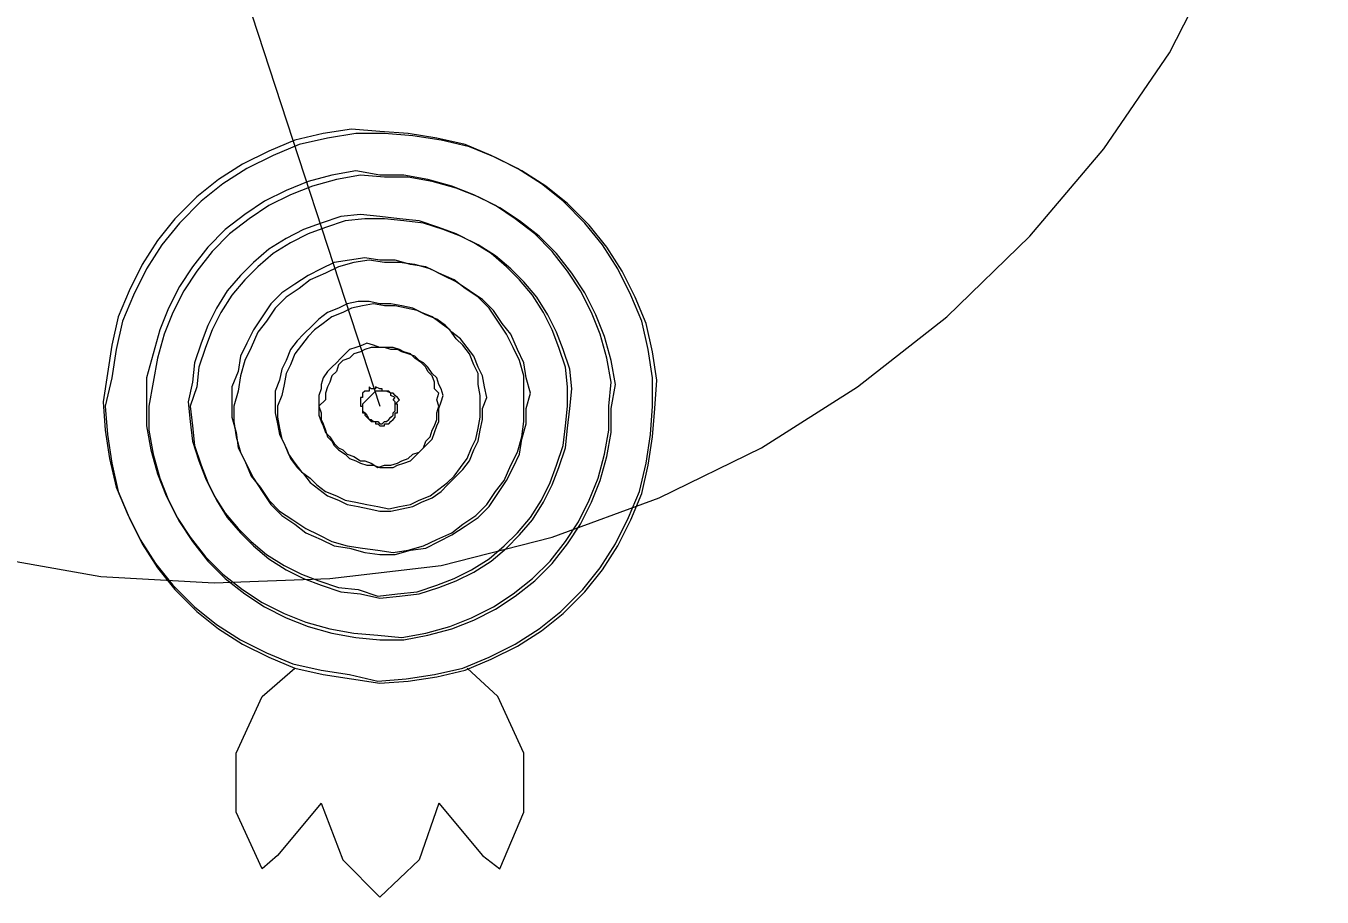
# Model space of a CAD drawing. Extents: x -783064 to -782702, y -1007904 to -1007145.
# Drawn here: x -782953.02 to -782952.426, y -1007183.642 to -1007183.243 of the extents above; entities that cross this region are included whole.
import ezdxf

# ---------------------------------------------------------------- set-up
doc = ezdxf.new("R2010")
doc.units = 0
doc.header["$LTSCALE"] = 0.4
for name, color, linetype, lineweight in [('14', 7, 'Continuous', 13), ('47', 7, 'Continuous', 13), ('9', 7, 'Continuous', 13)]:
    doc.layers.add(name, color=color, linetype=linetype, lineweight=lineweight)

msp = doc.modelspace()

# ---------------------------------------------------------------- linework, layer by layer
at = {"layer": '14'}
msp.add_line((-782952.93, -1007183.197), (-782952.858, -1007183.417), dxfattribs=at)
at = {"layer": '47'}
msp.add_lwpolyline([(-782953.037, -1007183.486), (-782952.986, -1007183.495), (-782952.934, -1007183.498), (-782952.881, -1007183.496), (-782952.83, -1007183.49), (-782952.779, -1007183.477), (-782952.73, -1007183.459), (-782952.683, -1007183.436), (-782952.639, -1007183.408), (-782952.598, -1007183.376), (-782952.56, -1007183.339), (-782952.526, -1007183.299), (-782952.496, -1007183.255), (-782952.473, -1007183.21), (-782952.453, -1007183.161), (-782952.438, -1007183.11), (-782952.429, -1007183.059), (-782952.426, -1007183.007), (-782952.428, -1007182.954), (-782952.435, -1007182.903), (-782952.447, -1007182.852), (-782952.465, -1007182.803)], dxfattribs=at)
at = {"layer": '9'}
for points in [[(-782952.858, -1007183.291), (-782952.871, -1007183.29), (-782952.884, -1007183.292), (-782952.897, -1007183.295), (-782952.909, -1007183.3), (-782952.921, -1007183.306), (-782952.932, -1007183.313), (-782952.942, -1007183.321), (-782952.952, -1007183.331), (-782952.96, -1007183.341), (-782952.967, -1007183.352), (-782952.973, -1007183.364), (-782952.978, -1007183.376), (-782952.981, -1007183.389), (-782952.983, -1007183.402), (-782952.985, -1007183.415), (-782952.984, -1007183.428), (-782952.982, -1007183.441), (-782952.979, -1007183.454), (-782952.974, -1007183.466), (-782952.968, -1007183.478), (-782952.961, -1007183.489), (-782952.953, -1007183.499), (-782952.943, -1007183.509), (-782952.933, -1007183.517), (-782952.922, -1007183.524), (-782952.91, -1007183.53), (-782952.898, -1007183.535), (-782952.885, -1007183.538), (-782952.872, -1007183.54), (-782952.859, -1007183.543), (-782952.846, -1007183.542), (-782952.833, -1007183.54), (-782952.82, -1007183.537), (-782952.808, -1007183.532), (-782952.796, -1007183.526), (-782952.785, -1007183.519), (-782952.775, -1007183.511), (-782952.765, -1007183.501), (-782952.757, -1007183.491), (-782952.75, -1007183.48), (-782952.744, -1007183.468), (-782952.739, -1007183.456), (-782952.736, -1007183.443), (-782952.734, -1007183.43), (-782952.733, -1007183.417), (-782952.733, -1007183.404), (-782952.735, -1007183.391), (-782952.738, -1007183.378), (-782952.743, -1007183.366), (-782952.749, -1007183.354), (-782952.756, -1007183.343), (-782952.764, -1007183.333), (-782952.774, -1007183.323), (-782952.784, -1007183.315), (-782952.795, -1007183.308), (-782952.807, -1007183.302), (-782952.819, -1007183.297), (-782952.832, -1007183.294), (-782952.845, -1007183.292)], [(-782952.858, -1007183.544), (-782952.845, -1007183.543), (-782952.832, -1007183.541), (-782952.819, -1007183.538), (-782952.807, -1007183.533), (-782952.795, -1007183.527), (-782952.784, -1007183.52), (-782952.774, -1007183.512), (-782952.764, -1007183.502), (-782952.756, -1007183.492), (-782952.749, -1007183.481), (-782952.743, -1007183.469), (-782952.738, -1007183.457), (-782952.735, -1007183.444), (-782952.733, -1007183.431), (-782952.732, -1007183.418), (-782952.731, -1007183.405), (-782952.733, -1007183.392), (-782952.736, -1007183.379), (-782952.741, -1007183.367), (-782952.747, -1007183.355), (-782952.754, -1007183.344), (-782952.762, -1007183.334), (-782952.772, -1007183.324), (-782952.782, -1007183.316), (-782952.793, -1007183.309), (-782952.805, -1007183.303), (-782952.817, -1007183.298), (-782952.83, -1007183.295), (-782952.843, -1007183.293), (-782952.856, -1007183.292), (-782952.869, -1007183.292), (-782952.882, -1007183.294), (-782952.895, -1007183.297), (-782952.907, -1007183.302), (-782952.919, -1007183.308), (-782952.93, -1007183.315), (-782952.94, -1007183.323), (-782952.95, -1007183.333), (-782952.958, -1007183.343), (-782952.965, -1007183.354), (-782952.971, -1007183.366), (-782952.976, -1007183.378), (-782952.979, -1007183.391), (-782952.981, -1007183.404), (-782952.984, -1007183.417), (-782952.983, -1007183.43), (-782952.981, -1007183.443), (-782952.978, -1007183.456), (-782952.973, -1007183.468), (-782952.967, -1007183.48), (-782952.96, -1007183.491), (-782952.952, -1007183.501), (-782952.942, -1007183.511), (-782952.932, -1007183.519), (-782952.921, -1007183.526), (-782952.909, -1007183.532), (-782952.897, -1007183.537), (-782952.884, -1007183.54), (-782952.871, -1007183.542)], [(-782952.858, -1007183.311), (-782952.869, -1007183.309), (-782952.88, -1007183.311), (-782952.891, -1007183.314), (-782952.901, -1007183.318), (-782952.911, -1007183.323), (-782952.92, -1007183.329), (-782952.929, -1007183.336), (-782952.937, -1007183.344), (-782952.944, -1007183.353), (-782952.95, -1007183.362), (-782952.955, -1007183.372), (-782952.959, -1007183.382), (-782952.962, -1007183.393), (-782952.965, -1007183.404), (-782952.965, -1007183.415), (-782952.965, -1007183.426), (-782952.963, -1007183.437), (-782952.96, -1007183.448), (-782952.956, -1007183.458), (-782952.951, -1007183.468), (-782952.945, -1007183.477), (-782952.938, -1007183.486), (-782952.93, -1007183.494), (-782952.921, -1007183.501), (-782952.912, -1007183.507), (-782952.902, -1007183.512), (-782952.892, -1007183.516), (-782952.881, -1007183.519), (-782952.87, -1007183.521), (-782952.859, -1007183.522), (-782952.848, -1007183.523), (-782952.837, -1007183.521), (-782952.826, -1007183.518), (-782952.816, -1007183.514), (-782952.806, -1007183.509), (-782952.797, -1007183.503), (-782952.788, -1007183.496), (-782952.78, -1007183.488), (-782952.773, -1007183.479), (-782952.767, -1007183.47), (-782952.762, -1007183.46), (-782952.758, -1007183.45), (-782952.755, -1007183.439), (-782952.753, -1007183.428), (-782952.753, -1007183.417), (-782952.752, -1007183.406), (-782952.754, -1007183.395), (-782952.757, -1007183.384), (-782952.761, -1007183.374), (-782952.766, -1007183.364), (-782952.772, -1007183.355), (-782952.779, -1007183.346), (-782952.787, -1007183.338), (-782952.796, -1007183.331), (-782952.805, -1007183.325), (-782952.815, -1007183.32), (-782952.825, -1007183.316), (-782952.836, -1007183.313), (-782952.847, -1007183.311)], [(-782952.858, -1007183.524), (-782952.847, -1007183.524), (-782952.836, -1007183.522), (-782952.825, -1007183.519), (-782952.815, -1007183.515), (-782952.805, -1007183.51), (-782952.796, -1007183.504), (-782952.787, -1007183.497), (-782952.779, -1007183.489), (-782952.772, -1007183.48), (-782952.766, -1007183.471), (-782952.761, -1007183.461), (-782952.757, -1007183.451), (-782952.754, -1007183.44), (-782952.752, -1007183.429), (-782952.752, -1007183.418), (-782952.75, -1007183.407), (-782952.752, -1007183.396), (-782952.755, -1007183.385), (-782952.759, -1007183.375), (-782952.764, -1007183.365), (-782952.77, -1007183.356), (-782952.777, -1007183.347), (-782952.785, -1007183.339), (-782952.794, -1007183.332), (-782952.803, -1007183.326), (-782952.813, -1007183.321), (-782952.823, -1007183.317), (-782952.834, -1007183.314), (-782952.845, -1007183.312), (-782952.856, -1007183.312), (-782952.867, -1007183.311), (-782952.878, -1007183.313), (-782952.889, -1007183.316), (-782952.899, -1007183.32), (-782952.909, -1007183.325), (-782952.918, -1007183.331), (-782952.927, -1007183.338), (-782952.935, -1007183.346), (-782952.942, -1007183.355), (-782952.948, -1007183.364), (-782952.953, -1007183.374), (-782952.957, -1007183.384), (-782952.96, -1007183.395), (-782952.962, -1007183.406), (-782952.964, -1007183.417), (-782952.964, -1007183.428), (-782952.962, -1007183.439), (-782952.959, -1007183.45), (-782952.955, -1007183.46), (-782952.95, -1007183.47), (-782952.944, -1007183.479), (-782952.937, -1007183.488), (-782952.929, -1007183.496), (-782952.92, -1007183.503), (-782952.911, -1007183.509), (-782952.901, -1007183.514), (-782952.891, -1007183.518), (-782952.88, -1007183.521), (-782952.869, -1007183.523)], [(-782952.858, -1007183.33), (-782952.867, -1007183.329), (-782952.876, -1007183.33), (-782952.885, -1007183.333), (-782952.893, -1007183.336), (-782952.901, -1007183.34), (-782952.909, -1007183.345), (-782952.916, -1007183.351), (-782952.922, -1007183.357), (-782952.928, -1007183.364), (-782952.933, -1007183.372), (-782952.937, -1007183.38), (-782952.94, -1007183.388), (-782952.943, -1007183.397), (-782952.944, -1007183.406), (-782952.946, -1007183.415), (-782952.945, -1007183.424), (-782952.944, -1007183.433), (-782952.941, -1007183.442), (-782952.938, -1007183.45), (-782952.934, -1007183.458), (-782952.929, -1007183.466), (-782952.923, -1007183.473), (-782952.917, -1007183.479), (-782952.91, -1007183.485), (-782952.902, -1007183.49), (-782952.894, -1007183.494), (-782952.886, -1007183.497), (-782952.877, -1007183.5), (-782952.868, -1007183.501), (-782952.859, -1007183.504), (-782952.85, -1007183.503), (-782952.841, -1007183.502), (-782952.832, -1007183.499), (-782952.824, -1007183.496), (-782952.816, -1007183.492), (-782952.808, -1007183.487), (-782952.801, -1007183.481), (-782952.795, -1007183.475), (-782952.789, -1007183.468), (-782952.784, -1007183.46), (-782952.78, -1007183.452), (-782952.777, -1007183.444), (-782952.774, -1007183.435), (-782952.773, -1007183.426), (-782952.772, -1007183.417), (-782952.772, -1007183.408), (-782952.773, -1007183.399), (-782952.776, -1007183.39), (-782952.779, -1007183.382), (-782952.783, -1007183.374), (-782952.788, -1007183.366), (-782952.794, -1007183.359), (-782952.8, -1007183.353), (-782952.807, -1007183.347), (-782952.815, -1007183.342), (-782952.823, -1007183.338), (-782952.831, -1007183.335), (-782952.84, -1007183.332), (-782952.849, -1007183.331)], [(-782952.858, -1007183.505), (-782952.849, -1007183.504), (-782952.84, -1007183.503), (-782952.831, -1007183.5), (-782952.823, -1007183.497), (-782952.815, -1007183.493), (-782952.807, -1007183.488), (-782952.8, -1007183.482), (-782952.794, -1007183.476), (-782952.788, -1007183.469), (-782952.783, -1007183.461), (-782952.779, -1007183.453), (-782952.776, -1007183.445), (-782952.773, -1007183.436), (-782952.772, -1007183.427), (-782952.771, -1007183.418), (-782952.77, -1007183.409), (-782952.771, -1007183.4), (-782952.774, -1007183.391), (-782952.777, -1007183.383), (-782952.781, -1007183.375), (-782952.786, -1007183.367), (-782952.792, -1007183.36), (-782952.798, -1007183.354), (-782952.805, -1007183.348), (-782952.813, -1007183.343), (-782952.821, -1007183.339), (-782952.829, -1007183.336), (-782952.838, -1007183.333), (-782952.847, -1007183.332), (-782952.856, -1007183.331), (-782952.865, -1007183.331), (-782952.874, -1007183.332), (-782952.883, -1007183.335), (-782952.891, -1007183.338), (-782952.899, -1007183.342), (-782952.907, -1007183.347), (-782952.914, -1007183.353), (-782952.92, -1007183.359), (-782952.926, -1007183.366), (-782952.931, -1007183.374), (-782952.935, -1007183.382), (-782952.938, -1007183.39), (-782952.941, -1007183.399), (-782952.942, -1007183.408), (-782952.945, -1007183.417), (-782952.944, -1007183.426), (-782952.943, -1007183.435), (-782952.94, -1007183.444), (-782952.937, -1007183.452), (-782952.933, -1007183.46), (-782952.928, -1007183.468), (-782952.922, -1007183.475), (-782952.916, -1007183.481), (-782952.909, -1007183.487), (-782952.901, -1007183.492), (-782952.893, -1007183.496), (-782952.885, -1007183.499), (-782952.876, -1007183.502), (-782952.867, -1007183.503)], [(-782952.858, -1007183.35), (-782952.865, -1007183.349), (-782952.872, -1007183.35), (-782952.879, -1007183.351), (-782952.885, -1007183.354), (-782952.891, -1007183.357), (-782952.897, -1007183.361), (-782952.903, -1007183.365), (-782952.908, -1007183.37), (-782952.912, -1007183.376), (-782952.916, -1007183.382), (-782952.919, -1007183.388), (-782952.922, -1007183.394), (-782952.923, -1007183.401), (-782952.926, -1007183.408), (-782952.926, -1007183.415), (-782952.926, -1007183.422), (-782952.924, -1007183.429), (-782952.923, -1007183.436), (-782952.92, -1007183.442), (-782952.917, -1007183.449), (-782952.913, -1007183.454), (-782952.909, -1007183.46), (-782952.904, -1007183.465), (-782952.898, -1007183.469), (-782952.892, -1007183.473), (-782952.886, -1007183.476), (-782952.88, -1007183.479), (-782952.873, -1007183.481), (-782952.866, -1007183.482), (-782952.859, -1007183.483), (-782952.852, -1007183.484), (-782952.845, -1007183.483), (-782952.838, -1007183.481), (-782952.832, -1007183.478), (-782952.825, -1007183.475), (-782952.82, -1007183.471), (-782952.814, -1007183.467), (-782952.809, -1007183.462), (-782952.805, -1007183.456), (-782952.801, -1007183.451), (-782952.798, -1007183.444), (-782952.795, -1007183.438), (-782952.793, -1007183.431), (-782952.792, -1007183.424), (-782952.792, -1007183.417), (-782952.792, -1007183.41), (-782952.792, -1007183.403), (-782952.794, -1007183.396), (-782952.797, -1007183.39), (-782952.8, -1007183.384), (-782952.804, -1007183.378), (-782952.808, -1007183.372), (-782952.813, -1007183.367), (-782952.819, -1007183.363), (-782952.824, -1007183.359), (-782952.831, -1007183.356), (-782952.837, -1007183.353), (-782952.844, -1007183.352), (-782952.851, -1007183.35)], [(-782952.858, -1007183.485), (-782952.851, -1007183.485), (-782952.844, -1007183.483), (-782952.837, -1007183.482), (-782952.831, -1007183.479), (-782952.825, -1007183.476), (-782952.819, -1007183.472), (-782952.813, -1007183.468), (-782952.808, -1007183.463), (-782952.804, -1007183.457), (-782952.8, -1007183.451), (-782952.797, -1007183.445), (-782952.794, -1007183.439), (-782952.793, -1007183.432), (-782952.791, -1007183.425), (-782952.791, -1007183.418), (-782952.789, -1007183.411), (-782952.791, -1007183.404), (-782952.792, -1007183.397), (-782952.795, -1007183.391), (-782952.798, -1007183.384), (-782952.802, -1007183.379), (-782952.806, -1007183.373), (-782952.811, -1007183.368), (-782952.817, -1007183.364), (-782952.823, -1007183.36), (-782952.829, -1007183.357), (-782952.835, -1007183.354), (-782952.842, -1007183.352), (-782952.849, -1007183.351), (-782952.856, -1007183.351), (-782952.863, -1007183.35), (-782952.87, -1007183.351), (-782952.877, -1007183.353), (-782952.883, -1007183.356), (-782952.89, -1007183.359), (-782952.895, -1007183.363), (-782952.901, -1007183.367), (-782952.906, -1007183.372), (-782952.91, -1007183.378), (-782952.914, -1007183.383), (-782952.917, -1007183.39), (-782952.92, -1007183.396), (-782952.922, -1007183.403), (-782952.923, -1007183.41), (-782952.925, -1007183.417), (-782952.925, -1007183.424), (-782952.924, -1007183.431), (-782952.922, -1007183.438), (-782952.919, -1007183.444), (-782952.916, -1007183.45), (-782952.912, -1007183.456), (-782952.908, -1007183.462), (-782952.903, -1007183.467), (-782952.897, -1007183.471), (-782952.892, -1007183.475), (-782952.885, -1007183.478), (-782952.879, -1007183.481), (-782952.872, -1007183.482), (-782952.865, -1007183.484)], [(-782952.858, -1007183.37), (-782952.863, -1007183.369), (-782952.868, -1007183.369), (-782952.873, -1007183.37), (-782952.877, -1007183.372), (-782952.882, -1007183.374), (-782952.886, -1007183.377), (-782952.889, -1007183.38), (-782952.893, -1007183.384), (-782952.896, -1007183.387), (-782952.899, -1007183.391), (-782952.901, -1007183.396), (-782952.903, -1007183.4), (-782952.904, -1007183.405), (-782952.906, -1007183.41), (-782952.906, -1007183.415), (-782952.906, -1007183.42), (-782952.905, -1007183.425), (-782952.904, -1007183.43), (-782952.902, -1007183.434), (-782952.9, -1007183.439), (-782952.897, -1007183.443), (-782952.894, -1007183.447), (-782952.89, -1007183.45), (-782952.887, -1007183.453), (-782952.883, -1007183.456), (-782952.878, -1007183.458), (-782952.874, -1007183.46), (-782952.869, -1007183.461), (-782952.864, -1007183.462), (-782952.859, -1007183.463), (-782952.854, -1007183.464), (-782952.849, -1007183.463), (-782952.844, -1007183.462), (-782952.84, -1007183.46), (-782952.835, -1007183.458), (-782952.831, -1007183.455), (-782952.827, -1007183.452), (-782952.824, -1007183.449), (-782952.821, -1007183.445), (-782952.818, -1007183.441), (-782952.816, -1007183.436), (-782952.814, -1007183.432), (-782952.813, -1007183.427), (-782952.812, -1007183.422), (-782952.812, -1007183.417), (-782952.812, -1007183.412), (-782952.813, -1007183.407), (-782952.813, -1007183.402), (-782952.815, -1007183.398), (-782952.817, -1007183.393), (-782952.82, -1007183.389), (-782952.823, -1007183.386), (-782952.826, -1007183.382), (-782952.83, -1007183.379), (-782952.834, -1007183.376), (-782952.839, -1007183.374), (-782952.843, -1007183.372), (-782952.848, -1007183.371), (-782952.853, -1007183.37)], [(-782952.858, -1007183.465), (-782952.853, -1007183.465), (-782952.848, -1007183.464), (-782952.843, -1007183.463), (-782952.839, -1007183.461), (-782952.834, -1007183.459), (-782952.83, -1007183.456), (-782952.827, -1007183.453), (-782952.823, -1007183.449), (-782952.82, -1007183.446), (-782952.817, -1007183.442), (-782952.815, -1007183.437), (-782952.813, -1007183.433), (-782952.812, -1007183.428), (-782952.811, -1007183.423), (-782952.811, -1007183.418), (-782952.809, -1007183.413), (-782952.81, -1007183.408), (-782952.811, -1007183.403), (-782952.813, -1007183.399), (-782952.815, -1007183.394), (-782952.818, -1007183.39), (-782952.821, -1007183.386), (-782952.825, -1007183.383), (-782952.828, -1007183.38), (-782952.832, -1007183.377), (-782952.837, -1007183.375), (-782952.841, -1007183.373), (-782952.846, -1007183.372), (-782952.851, -1007183.371), (-782952.856, -1007183.371), (-782952.861, -1007183.37), (-782952.866, -1007183.371), (-782952.871, -1007183.372), (-782952.875, -1007183.374), (-782952.88, -1007183.376), (-782952.884, -1007183.379), (-782952.888, -1007183.382), (-782952.891, -1007183.385), (-782952.894, -1007183.389), (-782952.897, -1007183.393), (-782952.899, -1007183.398), (-782952.901, -1007183.402), (-782952.902, -1007183.407), (-782952.903, -1007183.412), (-782952.905, -1007183.417), (-782952.905, -1007183.422), (-782952.904, -1007183.427), (-782952.903, -1007183.432), (-782952.901, -1007183.436), (-782952.899, -1007183.441), (-782952.896, -1007183.445), (-782952.893, -1007183.448), (-782952.89, -1007183.452), (-782952.886, -1007183.455), (-782952.882, -1007183.458), (-782952.877, -1007183.46), (-782952.873, -1007183.462), (-782952.868, -1007183.463), (-782952.863, -1007183.464)], [(-782952.858, -1007183.39), (-782952.861, -1007183.389), (-782952.864, -1007183.388), (-782952.866, -1007183.389), (-782952.869, -1007183.39), (-782952.872, -1007183.391), (-782952.874, -1007183.393), (-782952.876, -1007183.395), (-782952.878, -1007183.397), (-782952.88, -1007183.399), (-782952.882, -1007183.401), (-782952.884, -1007183.404), (-782952.885, -1007183.407), (-782952.885, -1007183.409), (-782952.886, -1007183.412), (-782952.886, -1007183.415), (-782952.886, -1007183.418), (-782952.886, -1007183.421), (-782952.885, -1007183.424), (-782952.884, -1007183.426), (-782952.883, -1007183.429), (-782952.881, -1007183.431), (-782952.879, -1007183.434), (-782952.877, -1007183.436), (-782952.875, -1007183.437), (-782952.873, -1007183.439), (-782952.87, -1007183.44), (-782952.867, -1007183.442), (-782952.865, -1007183.442), (-782952.862, -1007183.443), (-782952.859, -1007183.445), (-782952.856, -1007183.444), (-782952.853, -1007183.444), (-782952.85, -1007183.443), (-782952.848, -1007183.442), (-782952.845, -1007183.441), (-782952.843, -1007183.439), (-782952.84, -1007183.438), (-782952.838, -1007183.436), (-782952.837, -1007183.433), (-782952.835, -1007183.431), (-782952.834, -1007183.428), (-782952.833, -1007183.426), (-782952.832, -1007183.423), (-782952.832, -1007183.42), (-782952.831, -1007183.417), (-782952.832, -1007183.414), (-782952.831, -1007183.411), (-782952.833, -1007183.409), (-782952.833, -1007183.406), (-782952.834, -1007183.403), (-782952.836, -1007183.401), (-782952.837, -1007183.399), (-782952.839, -1007183.397), (-782952.842, -1007183.395), (-782952.844, -1007183.393), (-782952.847, -1007183.392), (-782952.849, -1007183.391), (-782952.852, -1007183.39), (-782952.855, -1007183.39)], [(-782952.858, -1007183.445), (-782952.855, -1007183.445), (-782952.852, -1007183.445), (-782952.85, -1007183.444), (-782952.847, -1007183.443), (-782952.844, -1007183.442), (-782952.842, -1007183.44), (-782952.84, -1007183.438), (-782952.838, -1007183.436), (-782952.836, -1007183.434), (-782952.834, -1007183.432), (-782952.833, -1007183.429), (-782952.832, -1007183.426), (-782952.831, -1007183.424), (-782952.831, -1007183.421), (-782952.831, -1007183.418), (-782952.83, -1007183.415), (-782952.829, -1007183.412), (-782952.83, -1007183.409), (-782952.831, -1007183.407), (-782952.832, -1007183.404), (-782952.834, -1007183.402), (-782952.836, -1007183.399), (-782952.838, -1007183.397), (-782952.84, -1007183.396), (-782952.842, -1007183.394), (-782952.845, -1007183.393), (-782952.848, -1007183.392), (-782952.85, -1007183.391), (-782952.853, -1007183.391), (-782952.856, -1007183.39), (-782952.859, -1007183.39), (-782952.862, -1007183.39), (-782952.865, -1007183.391), (-782952.867, -1007183.392), (-782952.87, -1007183.393), (-782952.872, -1007183.395), (-782952.875, -1007183.396), (-782952.877, -1007183.398), (-782952.878, -1007183.401), (-782952.88, -1007183.403), (-782952.881, -1007183.406), (-782952.882, -1007183.408), (-782952.883, -1007183.411), (-782952.883, -1007183.414), (-782952.886, -1007183.417), (-782952.885, -1007183.42), (-782952.885, -1007183.423), (-782952.884, -1007183.425), (-782952.883, -1007183.428), (-782952.882, -1007183.431), (-782952.88, -1007183.433), (-782952.879, -1007183.435), (-782952.877, -1007183.437), (-782952.874, -1007183.439), (-782952.872, -1007183.441), (-782952.869, -1007183.442), (-782952.867, -1007183.443), (-782952.864, -1007183.444), (-782952.861, -1007183.444)], [(-782952.858, -1007183.409), (-782952.86, -1007183.408), (-782952.86, -1007183.408), (-782952.86, -1007183.409), (-782952.862, -1007183.409), (-782952.863, -1007183.408), (-782952.863, -1007183.41), (-782952.863, -1007183.41), (-782952.865, -1007183.41), (-782952.865, -1007183.41), (-782952.866, -1007183.411), (-782952.866, -1007183.413), (-782952.866, -1007183.413), (-782952.867, -1007183.413), (-782952.867, -1007183.415), (-782952.867, -1007183.415), (-782952.867, -1007183.416), (-782952.867, -1007183.417), (-782952.866, -1007183.417), (-782952.866, -1007183.418), (-782952.866, -1007183.42), (-782952.865, -1007183.42), (-782952.865, -1007183.42), (-782952.864, -1007183.421), (-782952.864, -1007183.421), (-782952.863, -1007183.423), (-782952.862, -1007183.423), (-782952.861, -1007183.424), (-782952.861, -1007183.424), (-782952.86, -1007183.424), (-782952.859, -1007183.424), (-782952.858, -1007183.425), (-782952.857, -1007183.425), (-782952.857, -1007183.425), (-782952.856, -1007183.424), (-782952.855, -1007183.424), (-782952.854, -1007183.423), (-782952.854, -1007183.423), (-782952.853, -1007183.422), (-782952.853, -1007183.422), (-782952.852, -1007183.421), (-782952.852, -1007183.42), (-782952.851, -1007183.419), (-782952.851, -1007183.419), (-782952.851, -1007183.418), (-782952.851, -1007183.417), (-782952.851, -1007183.416), (-782952.851, -1007183.415), (-782952.851, -1007183.415), (-782952.852, -1007183.414), (-782952.851, -1007183.413), (-782952.853, -1007183.412), (-782952.853, -1007183.412), (-782952.853, -1007183.411), (-782952.853, -1007183.411), (-782952.855, -1007183.41), (-782952.856, -1007183.41), (-782952.857, -1007183.41), (-782952.857, -1007183.409), (-782952.858, -1007183.409)], [(-782952.858, -1007183.426), (-782952.857, -1007183.426), (-782952.856, -1007183.426), (-782952.856, -1007183.425), (-782952.855, -1007183.425), (-782952.854, -1007183.425), (-782952.853, -1007183.424), (-782952.853, -1007183.424), (-782952.852, -1007183.423), (-782952.852, -1007183.423), (-782952.851, -1007183.422), (-782952.851, -1007183.421), (-782952.851, -1007183.42), (-782952.85, -1007183.42), (-782952.85, -1007183.419), (-782952.85, -1007183.418), (-782952.85, -1007183.417), (-782952.85, -1007183.416), (-782952.851, -1007183.416), (-782952.85, -1007183.415), (-782952.849, -1007183.414), (-782952.85, -1007183.413), (-782952.85, -1007183.413), (-782952.851, -1007183.412), (-782952.851, -1007183.412), (-782952.852, -1007183.411), (-782952.853, -1007183.411), (-782952.854, -1007183.41), (-782952.854, -1007183.41), (-782952.855, -1007183.41), (-782952.856, -1007183.41), (-782952.857, -1007183.41), (-782952.858, -1007183.41), (-782952.858, -1007183.41), (-782952.859, -1007183.41), (-782952.86, -1007183.41), (-782952.861, -1007183.411), (-782952.861, -1007183.411), (-782952.862, -1007183.412), (-782952.862, -1007183.412), (-782952.863, -1007183.413), (-782952.864, -1007183.414), (-782952.865, -1007183.415), (-782952.865, -1007183.415), (-782952.866, -1007183.416), (-782952.866, -1007183.417), (-782952.866, -1007183.418), (-782952.866, -1007183.419), (-782952.866, -1007183.419), (-782952.865, -1007183.42), (-782952.865, -1007183.421), (-782952.864, -1007183.422), (-782952.864, -1007183.422), (-782952.863, -1007183.423), (-782952.863, -1007183.423), (-782952.862, -1007183.424), (-782952.861, -1007183.424), (-782952.86, -1007183.424), (-782952.86, -1007183.425), (-782952.859, -1007183.425)]]:
    msp.add_lwpolyline(points, close=True, dxfattribs=at)
for points in [[(-782952.912, -1007183.629), (-782952.924, -1007183.603), (-782952.924, -1007183.576), (-782952.912, -1007183.55), (-782952.897, -1007183.537)], [(-782952.803, -1007183.629), (-782952.792, -1007183.603), (-782952.792, -1007183.576), (-782952.804, -1007183.55), (-782952.818, -1007183.537)], [(-782952.885, -1007183.599), (-782952.905, -1007183.623), (-782952.912, -1007183.629)], [(-782952.885, -1007183.599), (-782952.875, -1007183.625), (-782952.858, -1007183.642)], [(-782952.831, -1007183.599), (-782952.84, -1007183.625), (-782952.858, -1007183.642)], [(-782952.831, -1007183.599), (-782952.811, -1007183.623), (-782952.803, -1007183.629)]]:
    msp.add_lwpolyline(points, dxfattribs=at)

doc.saveas('drawing.dxf')
